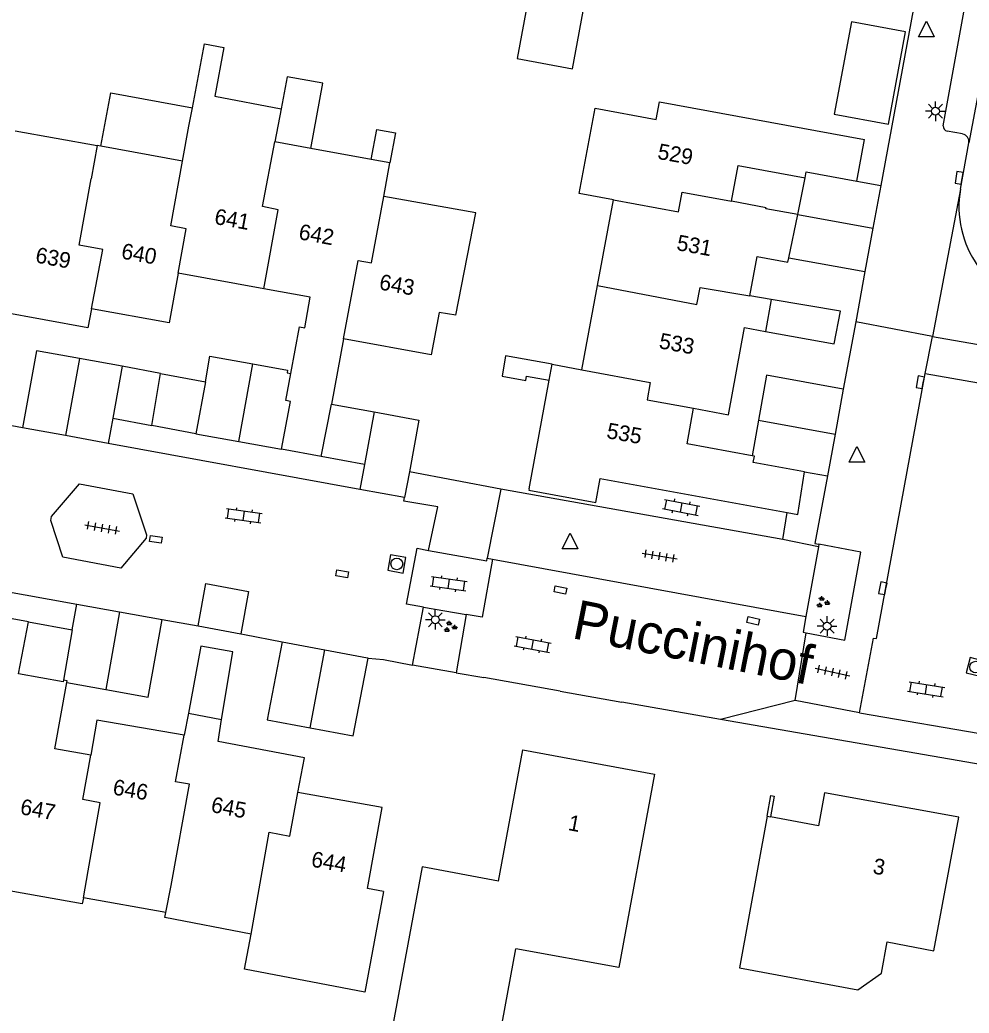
# Model space of a CAD drawing. Extents: x 132999 to 136000, y 398499 to 400501.
# Drawn here: x 133168.4 to 133228.8, y 400197.3 to 400260.6 of the extents above; entities that cross this region are included whole.
import ezdxf

# ---------------------------------------------------------------- set-up
doc = ezdxf.new("R2010")
doc.units = 0
for name, color, linetype in [('gg-afsc-muur', 7, 'Continuous'), ('gg-anno-huisnummerreeks BGT', 7, 'Continuous'), ('gg-anno-openbare ruimte label', 7, 'Continuous'), ('gg-bbg-bijgebouw', 7, 'Continuous'), ('gg-bbg-gedigitaliseerde bebouwing', 7, 'Continuous'), ('gg-bbg-gedigitaliseerde bijgebouw', 7, 'Continuous'), ('gg-bbg-hoofdgebouw', 7, 'Continuous'), ('gg-bbg-luifel en loopbrug', 7, 'Continuous'), ('gg-bbg-tussenscheiding', 7, 'Continuous'), ('gg-knt-verharding', 7, 'Continuous'), ('gt-grn-groengrens', 7, 'Continuous'), ('gt-grn-weggrens', 7, 'Continuous'), ('gt-symb-groenvak', 7, 'Continuous'), ('gt-symb-klinker verharding', 7, 'Continuous'), ('gt-symb-kolk', 7, 'Continuous'), ('gt-symb-kolk center center', 7, 'Continuous'), ('gt-symb-lichtmast', 7, 'Continuous'), ('gt-symb-rioolschacht', 7, 'Continuous'), ('gt-symb-tegel verharding', 7, 'Continuous'), ('gt-symb-waterafsluiter', 7, 'Continuous')]:
    doc.layers.add(name, color=color, linetype=linetype)

# ---------------------------------------------------------------- blocks, each defined once
blk = doc.blocks.new('gt0-KL1')
at = {"layer": 'gt-symb-klinker verharding'}
for p, q in [((-1.15, 0.3), (1.15, 0.3)), ((-1, -0.3), (-1, 0.3)), ((-0.5, 0.3), (-0.5, 0.45)), ((0, -0.3), (0, 0.3)), ((0.5, 0.3), (0.5, 0.45)), ((1, -0.3), (1, 0.3)), ((-1.15, -0.3), (1.15, -0.3)), ((-0.5, -0.45), (-0.5, -0.3)), ((0.5, -0.45), (0.5, -0.3))]:
    blk.add_line(p, q, dxfattribs=at)
blk = doc.blocks.new('gt0-TEG1')
at = {"layer": 'gt-symb-tegel verharding'}
for p, q in [((-1.125, 0), (1.125, 0)), ((-0.9, -0.25), (-0.9, 0.25)), ((-0.45, -0.25), (-0.45, 0.25)), ((0, -0.25), (0, 0.25)), ((0.45, -0.25), (0.45, 0.25)), ((0.9, -0.25), (0.9, 0.25))]:
    blk.add_line(p, q, dxfattribs=at)
blk = doc.blocks.new('gt0-RS')
at = {"layer": 'gt-symb-rioolschacht'}
blk.add_lwpolyline([(-0.5, -0.5), (0.5, -0.5), (0.5, 0.5), (-0.5, 0.5)], close=True, dxfattribs=at)
blk.add_circle((0, 0), 0.375, dxfattribs=at)
blk = doc.blocks.new('gt0-KOLK')
at = {"layer": 'gt-symb-kolk'}
blk.add_lwpolyline([(0, 0), (0.375, 0), (0.375, 0.4), (-0.375, 0.4), (-0.375, 0), (0, 0)], dxfattribs=at)
blk = doc.blocks.new('gt0-LMAST')
at = {"layer": 'gt-symb-lichtmast'}
for p, q in [((-0.182, 0.173), (-0.447, 0.438)), ((-0.005, 0.246), (-0.005, 0.621)), ((0.172, 0.173), (0.437, 0.438)), ((-0.255, -0.004), (-0.63, -0.004)), ((-0.182, -0.181), (-0.447, -0.446)), ((-0.005, -0.254), (-0.005, -0.629)), ((0.437, -0.446), (0.172, -0.181)), ((0.245, -0.004), (0.62, -0.004))]:
    blk.add_line(p, q, dxfattribs=at)
blk.add_circle((-0.005, -0.004), 0.25, dxfattribs=at)
blk = doc.blocks.new('gt0-WAFSL')
at = {"layer": 'gt-symb-waterafsluiter'}
for p, q in [((-0.5, -0.333), (0, 0.667)), ((0, 0.667), (0.5, -0.333)), ((0.5, -0.333), (-0.5, -0.333))]:
    blk.add_line(p, q, dxfattribs=at)
blk = doc.blocks.new('gt0-KOLKCC')
at = {"layer": 'gt-symb-kolk center center'}
blk.add_lwpolyline([(-0.375, 0.2), (0.375, 0.2), (0.375, -0.2), (-0.375, -0.2)], close=True, dxfattribs=at)
blk = doc.blocks.new('gt0-GRVAK')
at = {"layer": 'gt-symb-groenvak'}
for p, q in [((-0.11, 0.189), (-0.228, 0.24)), ((-0.182, 0.153), (0.088, 0.153)), ((-0.091, 0.211), (-0.156, 0.322)), ((-0.047, 0.214), (-0.047, 0.393)), ((-0.004, 0.211), (0.061, 0.322)), ((0.015, 0.189), (0.133, 0.24)), ((0.262, -0.052), (0.197, 0.059)), ((0.305, -0.049), (0.305, 0.13)), ((0.349, -0.052), (0.414, 0.059)), ((-0.245, -0.228), (-0.363, -0.177)), ((-0.318, -0.264), (-0.047, -0.264)), ((-0.226, -0.206), (-0.291, -0.095)), ((-0.183, -0.203), (-0.183, -0.024)), ((-0.139, -0.206), (-0.074, -0.095)), ((-0.12, -0.228), (-0.002, -0.177)), ((0.243, -0.074), (0.125, -0.023)), ((0.17, -0.11), (0.441, -0.11)), ((0.368, -0.074), (0.486, -0.023))]:
    blk.add_line(p, q, dxfattribs=at)

msp = doc.modelspace()

# ---------------------------------------------------------------- linework, layer by layer
at = {"layer": 'gg-afsc-muur'}
msp.add_lwpolyline([(133215.939, 400209.864), (133216.184, 400211.183), (133216.383, 400211.144), (133216.166, 400209.833)], dxfattribs=at)
at = {"layer": 'gg-bbg-bijgebouw'}
for p, q in [((133174.87, 400238.54), (133174.27, 400235.23)), ((133177.316, 400238.078), (133174.87, 400238.54)), ((133177.316, 400238.078), (133180.17, 400237.54)), ((133180.17, 400237.54), (133179.56, 400234.23)), ((133188.2, 400236.13), (133190.91, 400235.63)), ((133190.91, 400235.63), (133190.3, 400232.28)), ((133174.27, 400235.23), (133176.766, 400234.758)), ((133179.56, 400234.23), (133176.766, 400234.758)), ((133190.3, 400232.28), (133187.539, 400232.792)), ((133168.896, 400222.248), (133166.36, 400222.71)), ((133168.896, 400222.248), (133171.69, 400221.74)), ((133171.69, 400221.74), (133171.129, 400218.531))]:
    msp.add_line(p, q, dxfattribs=at)
msp.add_lwpolyline([(133181.2, 400216.027), (133181.91, 400220.35), (133179.88, 400220.71), (133179.081, 400216.431)], dxfattribs=at)
at = {"layer": 'gg-bbg-gedigitaliseerde bebouwing'}
for p, q in [((133184.986, 400254.952), (133184.59, 400252.836)), ((133168.041, 400253.547), (133173.284, 400252.604)), ((133173.513, 400252.562), (133173.284, 400252.604)), ((133178.711, 400251.61), (133173.513, 400252.562)), ((133186.875, 400252.417), (133184.59, 400252.836)), ((133190.729, 400251.711), (133186.875, 400252.417)), ((133191.922, 400251.493), (133190.729, 400251.711)), ((133191.53, 400249.353), (133191.922, 400251.493)), ((133205.142, 400243.675), (133206.168, 400249.142)), ((133204.136, 400238.313), (133205.142, 400243.675)), ((133202.243, 400238.666), (133204.136, 400238.313)), ((133200.79, 400230.728), (133202.057, 400237.647)), ((133193.973, 400206.635), (133191.771, 400194.768)), ((133191.5, 400205.075), (133190.332, 400198.646)), ((133177.657, 400203.739), (133172.398, 400204.674))]:
    msp.add_line(p, q, dxfattribs=at)
for points in [[(133179.337, 400255.001), (133180.1, 400259.076), (133181.351, 400258.841), (133180.77, 400255.741), (133184.986, 400254.952)], [(133206.168, 400249.142), (133203.965, 400249.557), (133204.984, 400254.994), (133208.874, 400254.265), (133209.083, 400255.382), (133222.14, 400252.99)], [(133178.711, 400251.61), (133179.119, 400253.838), (133179.337, 400255.001)], [(133196.124, 400241.8), (133197.386, 400248.307), (133191.53, 400249.353)], [(133172.398, 400204.674), (133172.328, 400204.281), (133166.935, 400205.24)], [(133183.08, 400202.357), (133177.593, 400203.404), (133177.657, 400203.739)], [(133190.332, 400198.646), (133182.651, 400200.112), (133183.08, 400202.357)]]:
    msp.add_lwpolyline(points, dxfattribs=at)
at = {"layer": 'gg-bbg-gedigitaliseerde bijgebouw'}
for points in [[(133200.923, 400262.973), (133200.021, 400258.153), (133203.54, 400257.494), (133204.446, 400262.33)], [(133202.243, 400238.666), (133199.291, 400239.2), (133199.058, 400237.913), (133200.577, 400237.638), (133200.626, 400237.906), (133202.057, 400237.647)]]:
    msp.add_lwpolyline(points, dxfattribs=at)
at = {"layer": 'gg-bbg-hoofdgebouw'}
for p, q in [((133221.65, 400250.34), (133222.14, 400252.99)), ((133217.896, 400248.2), (133215.868, 400248.576)), ((133217.326, 400245.457), (133217.896, 400248.2)), ((133214.84, 400243.02), (133215.303, 400245.524)), ((133183.895, 400243.477), (133178.43, 400244.47)), ((133216.208, 400242.788), (133214.84, 400243.02)), ((133188.97, 400240.29), (133188.2, 400236.13)), ((133194.544, 400239.271), (133188.97, 400240.29)), ((133187.539, 400232.792), (133185.02, 400233.26)), ((133205.31, 400231.383), (133217.22, 400229.214)), ((133170.587, 400214.17), (133171.348, 400218.392)), ((133179.081, 400216.431), (133178.82, 400215.03)), ((133172.86, 400213.76), (133170.587, 400214.17)), ((133191.417, 400210.421), (133186.06, 400211.38)), ((133215.939, 400209.864), (133216.166, 400209.833)), ((133198.84, 400205.732), (133193.973, 400206.635)), ((133198.477, 400193.524), (133199.941, 400201.415))]:
    msp.add_line(p, q, dxfattribs=at)
for points in [[(133213.67, 400249.05), (133214.09, 400251.33), (133218.37, 400250.54)], [(133218.37, 400250.54), (133218.44, 400250.92), (133221.65, 400250.34)], [(133215.868, 400248.576), (133215.88, 400248.64), (133213.67, 400249.05)], [(133215.303, 400245.524), (133217.266, 400245.168), (133217.326, 400245.457)], [(133178.43, 400244.47), (133177.85, 400241.3), (133172.91, 400242.19)], [(133185.615, 400238.087), (133186.17, 400241.05), (133186.49, 400240.99), (133186.85, 400242.94), (133183.895, 400243.477)], [(133215.835, 400240.76), (133220.22, 400239.97), (133220.62, 400242.04), (133216.208, 400242.788)], [(133172.91, 400242.19), (133172.68, 400240.98), (133167.12, 400242)], [(133196.124, 400241.8), (133195.054, 400241.967), (133194.544, 400239.271)], [(133211.26, 400235.86), (133213.48, 400235.45), (133214.5, 400241), (133215.835, 400240.76)], [(133185.02, 400233.26), (133185.58, 400236.29), (133185.29, 400236.35), (133185.615, 400238.087)], [(133214.983, 400232.827), (133210.85, 400233.59), (133211.26, 400235.86)], [(133218.32, 400231.82), (133215.06, 400232.41), (133215.13, 400232.8), (133214.983, 400232.827)], [(133217.22, 400229.214), (133217.9, 400229.09), (133218.32, 400231.82)], [(133200.79, 400230.728), (133200.776, 400230.645), (133205.032, 400229.867), (133205.31, 400231.383)], [(133171.348, 400218.392), (133171.366, 400218.49), (133171.129, 400218.531)], [(133178.82, 400215.03), (133173.26, 400215.99), (133172.86, 400213.76)], [(133186.06, 400211.38), (133186.47, 400213.58), (133180.97, 400214.63), (133181.2, 400216.027)], [(133198.84, 400205.732), (133200.39, 400214.09), (133208.78, 400212.54), (133206.49, 400200.22), (133199.941, 400201.415)], [(133215.939, 400209.864), (133214.18, 400200.214), (133221.711, 400198.815), (133223.221, 400199.877), (133223.588, 400201.853), (133226.567, 400201.3), (133228.146, 400209.799), (133219.592, 400211.35), (133219.214, 400209.264), (133216.166, 400209.833)], [(133191.5, 400205.075), (133190.481, 400205.271), (133191.417, 400210.421)]]:
    msp.add_lwpolyline(points, dxfattribs=at)
at = {"layer": 'gg-bbg-luifel en loopbrug'}
for p, q in [((133217.896, 400248.2), (133218.37, 400250.54)), ((133221.65, 400250.34), (133223.184, 400250.063)), ((133223.184, 400250.063), (133222.683, 400247.335)), ((133217.896, 400248.2), (133222.683, 400247.335)), ((133222.683, 400247.335), (133222.177, 400244.581)), ((133217.326, 400245.457), (133222.177, 400244.581)), ((133172.142, 400239.035), (133171.251, 400234.122)), ((133174.87, 400238.54), (133172.142, 400239.035)), ((133182.29, 400233.745), (133183.186, 400238.687)), ((133220.797, 400237.079), (133220.272, 400234.218)), ((133174.27, 400235.23), (133173.979, 400233.623)), ((133215.395, 400235.1), (133214.983, 400232.827)), ((133215.395, 400235.1), (133220.272, 400234.218)), ((133171.251, 400234.122), (133168.524, 400234.622)), ((133179.56, 400234.23), (133182.29, 400233.745)), ((133220.272, 400234.218), (133219.782, 400231.555)), ((133173.979, 400233.623), (133171.251, 400234.122)), ((133182.29, 400233.745), (133185.02, 400233.26)), ((133190.3, 400232.28), (133190.012, 400230.689)), ((133193.16, 400231.818), (133192.842, 400230.171)), ((133218.32, 400231.82), (133219.782, 400231.555)), ((133192.842, 400230.171), (133190.012, 400230.689)), ((133171.69, 400221.74), (133171.978, 400223.389)), ((133171.978, 400223.389), (133174.697, 400222.9)), ((133174.697, 400222.9), (133173.831, 400217.944)), ((133174.697, 400222.9), (133177.415, 400222.412)), ((133185.047, 400220.987), (133187.773, 400220.469)), ((133186.839, 400215.496), (133187.773, 400220.469)), ((133171.348, 400218.392), (133173.831, 400217.944))]:
    msp.add_line(p, q, dxfattribs=at)
for points in [[(133220.218, 400254.603), (133223.664, 400253.969), (133224.761, 400259.848), (133221.314, 400260.482), (133220.218, 400254.603)], [(133186.875, 400252.417), (133187.637, 400256.575), (133185.368, 400256.991), (133184.986, 400254.952)], [(133173.513, 400252.562), (133174.134, 400255.954), (133179.337, 400255.001)], [(133190.729, 400251.711), (133191.08, 400253.626), (133192.273, 400253.408), (133191.922, 400251.493)], [(133172.142, 400239.035), (133169.414, 400239.529), (133168.524, 400234.622)], [(133180.17, 400237.54), (133180.456, 400239.179), (133183.186, 400238.687)], [(133183.186, 400238.687), (133185.401, 400238.288), (133185.373, 400238.13), (133185.615, 400238.087)], [(133220.797, 400237.079), (133215.913, 400237.963), (133215.395, 400235.1)], [(133190.91, 400235.63), (133193.757, 400235.114), (133193.16, 400231.818)], [(133173.831, 400217.944), (133176.522, 400217.459), (133177.415, 400222.412)], [(133185.047, 400220.987), (133184.107, 400216.011), (133186.839, 400215.496)], [(133187.773, 400220.469), (133190.5, 400219.951), (133190.524, 400219.949)], [(133186.839, 400215.496), (133189.57, 400214.981), (133190.524, 400219.949)]]:
    msp.add_lwpolyline(points, dxfattribs=at)
at = {"layer": 'gg-bbg-tussenscheiding'}
for p, q in [((133173.284, 400252.604), (133172.894, 400250.475)), ((133216.208, 400242.788), (133215.835, 400240.76)), ((133202.057, 400237.647), (133202.243, 400238.666)), ((133176.766, 400234.758), (133177.316, 400238.078)), ((133187.539, 400232.792), (133188.2, 400236.13)), ((133168.272, 400218.935), (133168.896, 400222.248)), ((133179.081, 400216.431), (133181.2, 400216.027))]:
    msp.add_line(p, q, dxfattribs=at)
for points in [[(133183.895, 400243.477), (133184.812, 400248.509), (133183.794, 400248.724), (133184.59, 400252.836)], [(133178.43, 400244.47), (133178.949, 400247.306), (133177.956, 400247.486), (133178.711, 400251.61)], [(133172.91, 400242.19), (133173.631, 400245.983), (133172.121, 400246.255), (133172.894, 400250.475)], [(133188.97, 400240.29), (133189.895, 400245.287), (133190.756, 400245.13), (133191.53, 400249.353)], [(133206.168, 400249.142), (133210.304, 400248.369), (133210.537, 400249.631), (133213.67, 400249.05)], [(133205.142, 400243.675), (133211.474, 400242.472), (133211.675, 400243.557), (133214.84, 400243.02)], [(133204.136, 400238.313), (133208.498, 400237.5), (133208.3, 400236.407), (133211.26, 400235.86)], [(133171.129, 400218.531), (133171.11, 400218.42), (133168.272, 400218.935)], [(133177.657, 400203.739), (133177.984, 400205.45), (133179.159, 400211.915), (133178.267, 400212.069), (133178.82, 400215.03)], [(133172.398, 400204.674), (133172.703, 400206.389), (133173.475, 400210.729), (133172.353, 400210.931), (133172.86, 400213.76)], [(133183.08, 400202.357), (133184.236, 400208.854), (133185.543, 400208.605), (133186.06, 400211.38)]]:
    msp.add_lwpolyline(points, dxfattribs=at)
at = {"layer": 'gg-knt-verharding'}
for p, q in [((133233.16, 400304.33), (133223.184, 400250.063)), ((133227.161, 400253.865), (133230.132, 400270.189)), ((133228.389, 400253.339), (133227.402, 400253.525)), ((133228.256, 400249.829), (133228.789, 400252.767)), ((133222.177, 400244.581), (133221.585, 400241.362)), ((133221.585, 400241.362), (133220.797, 400237.079)), ((133226.002, 400238.087), (133226.48, 400240.443)), ((133226.48, 400240.443), (133238.37, 400238.323)), ((133226.002, 400238.087), (133235.636, 400236.356)), ((133168.524, 400234.622), (133166.385, 400235.013)), ((133190.012, 400230.689), (133173.979, 400233.623)), ((133198.975, 400230.7), (133198.123, 400226.313)), ((133216.942, 400227.495), (133198.975, 400230.7)), ((133216.942, 400227.495), (133217.22, 400229.214)), ((133219.225, 400227.041), (133216.942, 400227.495)), ((133219.239, 400227.195), (133219.225, 400227.041)), ((133219.225, 400227.041), (133218.411, 400222.587)), ((133198.123, 400226.313), (133198.454, 400226.252)), ((133198.454, 400226.252), (133218.411, 400222.587)), ((133166.698, 400224.337), (133171.978, 400223.389)), ((133194.05, 400223.194), (133192.983, 400223.379)), ((133193.349, 400219.498), (133194.05, 400223.194)), ((133194.05, 400223.194), (133196.778, 400222.721)), ((133177.415, 400222.412), (133179.71, 400222)), ((133196.778, 400222.721), (133196.134, 400219.01)), ((133182.42, 400221.486), (133182.66, 400221.44)), ((133217.72, 400217.241), (133218.44, 400221.543)), ((133182.66, 400221.44), (133185.047, 400220.987)), ((133196.134, 400219.01), (133193.349, 400219.498)), ((133196.134, 400219.01), (133197.908, 400218.7)), ((133202.759, 400217.838), (133197.908, 400218.7)), ((133202.759, 400217.838), (133206.695, 400217.139)), ((133212.979, 400216.022), (133206.695, 400217.139)), ((133217.72, 400217.241), (133212.979, 400216.022)), ((133221.818, 400216.451), (133217.72, 400217.241)), ((133246.693, 400210.202), (133212.979, 400216.022))]:
    msp.add_line(p, q, dxfattribs=at)
for points in [[(133232.063, 400270.634), (133231.551, 400267.437), (133228.789, 400252.767)], [(133221.818, 400216.451), (133222.727, 400221.208), (133222.901, 400221.183), (133226.002, 400238.087)], [(133175.538, 400230.4), (133176.423, 400227.788), (133176.398, 400227.595), (133174.785, 400225.672), (133171.096, 400226.368), (133170.328, 400228.712), (133170.374, 400228.972), (133172.15, 400231.04), (133175.538, 400230.4)], [(133219.782, 400231.555), (133218.989, 400227.242), (133219.239, 400227.195)], [(133194.381, 400226.807), (133194.968, 400229.573), (133192.799, 400229.933), (133192.842, 400230.171)], [(133218.44, 400221.543), (133220.887, 400221.096), (133221.909, 400226.692), (133219.239, 400227.195)], [(133192.983, 400223.379), (133193.654, 400226.939), (133194.381, 400226.807)], [(133194.381, 400226.807), (133198.088, 400226.132), (133198.123, 400226.313)], [(133198.454, 400226.252), (133197.801, 400222.543), (133196.778, 400222.721)], [(133179.71, 400222), (133180.205, 400224.698), (133182.906, 400224.194), (133182.42, 400221.486)], [(133218.411, 400222.587), (133218.23, 400221.595), (133218.44, 400221.543)], [(133190.524, 400219.949), (133191.52, 400219.86), (133193.349, 400219.498)], [(133221.818, 400216.451), (133247.118, 400212.122), (133250.54, 400210.61)]]:
    msp.add_lwpolyline(points, dxfattribs=at)
for centre, radius, start, end in [((133227.477, 400253.833), 0.317, 174.25241, 256.40741), ((133228.302, 400252.852), 0.494, 350.04666, 79.88359), ((133234.707, 400248.713), 6.546, 170.18754, 215.34724)]:
    msp.add_arc(centre, radius, start, end, dxfattribs=at)
at = {"layer": 'gt-grn-groengrens'}
for p, q in [((133198.975, 400230.7), (133193.16, 400231.818)), ((133179.71, 400222), (133182.42, 400221.486))]:
    msp.add_line(p, q, dxfattribs=at)
at = {"layer": 'gt-grn-weggrens'}
for p, q in [((133228.256, 400249.829), (133226.48, 400240.443)), ((133226.48, 400240.443), (133221.585, 400241.362))]:
    msp.add_line(p, q, dxfattribs=at)

# ---------------------------------------------------------------- block references
at = {"layer": 'gt-symb-groenvak'}
for p in [(133219.474, 400223.496), (133195.744, 400221.931)]:
    msp.add_blockref('gt0-GRVAK', p, dxfattribs=at)
at = {"layer": 'gt-symb-klinker verharding'}
for p, rotation in [((133210.476, 400229.547), -10.781616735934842), ((133182.609, 400229.012), -8.10579358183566), ((133195.662, 400224.679), -8.105793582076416), ((133201.013, 400220.814), -10.781616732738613), ((133226.077, 400217.96), -8.972626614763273)]:
    msp.add_blockref('gt0-KL1', p, dxfattribs=dict(at, rotation=rotation))
at = {"layer": 'gt-symb-kolk'}
for p, rotation in [((133228.371, 400250.512), 80.84860398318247), ((133225.892, 400237.482), 79.45426563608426), ((133223.509, 400224.359), 79.16208955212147)]:
    msp.add_blockref('gt0-KOLK', p, dxfattribs=dict(at, rotation=rotation))
at = {"layer": 'gt-symb-kolk center center'}
for p, rotation in [((133177.005, 400227.51), -8.340866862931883), ((133188.872, 400225.311), -9.725965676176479), ((133202.777, 400224.284), -11.073871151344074), ((133215.056, 400222.315), 166.46414363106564)]:
    msp.add_blockref('gt0-KOLKCC', p, dxfattribs=dict(at, rotation=rotation))
at = {"layer": 'gt-symb-lichtmast'}
for p in [(133226.668, 400254.795), (133194.816, 400222.39), (133219.768, 400221.984)]:
    msp.add_blockref('gt0-LMAST', p, dxfattribs=at)
at = {"layer": 'gt-symb-rioolschacht'}
for p, rotation in [((133192.357, 400225.945), 79.85920685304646), ((133229.23, 400219.37), -104.06403671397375)]:
    msp.add_blockref('gt0-RS', p, dxfattribs=dict(at, rotation=rotation))
at = {"layer": 'gt-symb-tegel verharding'}
for p, rotation in [((133173.592, 400228.238), -10.366322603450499), ((133209.096, 400226.445), -9.500010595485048), ((133220.11, 400219.051), -12.64685350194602)]:
    msp.add_blockref('gt0-TEG1', p, dxfattribs=dict(at, rotation=rotation))
at = {"layer": 'gt-symb-waterafsluiter'}
for p in [(133226.09, 400259.87), (133221.661, 400232.751), (133203.393, 400227.239)]:
    msp.add_blockref('gt0-WAFSL', p, dxfattribs=at)

# ---------------------------------------------------------------- texts
at = {"layer": 'gg-anno-huisnummerreeks BGT'}
for s, rotation, p in [('529', 349.6, (133208.917, 400251.763)), ('641', 349.7, (133180.69, 400247.616)), ('642', 349.7, (133186.059, 400246.641)), ('531', 349.5, (133210.129, 400245.951)), ('640', 349.8, (133174.76, 400245.412)), ('639', 349.6, (133169.292, 400245.159)), ('643', 349.6, (133191.187, 400243.443)), ('533', 349.6, (133209.009, 400239.693)), ('535', 349.8, (133205.67, 400233.971)), ('646', 350.2, (133174.22, 400211.257)), ('647', 349.8, (133168.321, 400210.005)), ('645', 349.2, (133180.472, 400210.143)), ('1', 349.5, (133203.222, 400208.991)), ('644', 349.9, (133186.857, 400206.665)), ('3', 349.7, (133222.626, 400206.226))]:
    msp.add_text(s, height=1, rotation=rotation, dxfattribs=at).set_placement(p)
at = {"layer": 'gg-anno-openbare ruimte label'}
msp.add_text('Puccinihof', height=2.5, rotation=348.8, dxfattribs=at).set_placement((133203.437, 400221.226))

doc.saveas('drawing.dxf')
